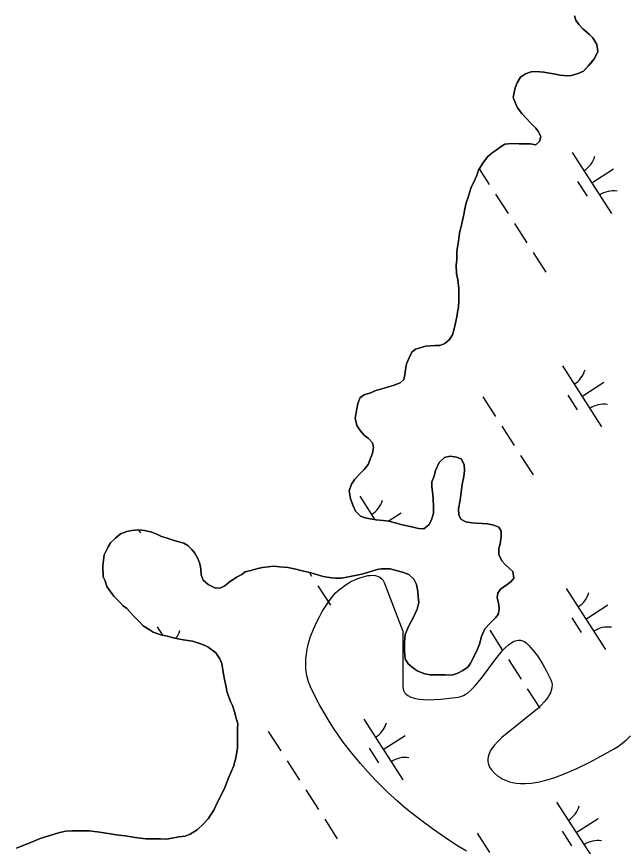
# Model space of a CAD drawing. Extents: x 3937982 to 3958556, y 219448 to 241894.
# Drawn here: x 3946517 to 3946938, y 233760 to 234333 of the extents above; entities that cross this region are included whole.
import ezdxf

# ---------------------------------------------------------------- set-up
doc = ezdxf.new("R2010")
doc.units = 0
for name, color, linetype in [('V-SITE-VEGE', 7, 'Continuous'), ('V-TOPO-SHOR', 7, 'Continuous'), ('V-WETL-SWMP', 7, 'Continuous')]:
    doc.layers.add(name, color=color, linetype=linetype)

msp = doc.modelspace()

# ---------------------------------------------------------------- linework, layer by layer
at = {"layer": 'V-SITE-VEGE'}
for points in [[(3946827.444, 233756.445), (3946820.032, 233760.951), (3946812.156, 233766.063), (3946803.794, 233771.865), (3946796.687, 233777.11), (3946789.859, 233782.453), (3946785.464, 233786.066), (3946779.787, 233790.948), (3946772.551, 233797.569), (3946768.582, 233801.411), (3946764.195, 233805.847), (3946759.372, 233810.982), (3946754.105, 233816.929), (3946748.399, 233823.825), (3946742.284, 233831.836), (3946739.191, 233836.164), (3946736.025, 233840.819), (3946732.793, 233845.83), (3946729.513, 233851.225), (3946726.195, 233857.035), (3946722.863, 233863.294), (3946719.541, 233870.038), (3946718.206, 233873.343), (3946717.243, 233876.802), (3946716.797, 233879.184), (3946716.438, 233882.438), (3946716.362, 233886.901), (3946716.514, 233889.502), (3946716.854, 233892.508), (3946717.448, 233895.982), (3946718.382, 233899.979), (3946719.76, 233904.563), (3946721.714, 233909.775), (3946724.388, 233915.651), (3946725.988, 233918.723), (3946727.817, 233921.94), (3946729.891, 233925.289), (3946732.234, 233928.75), (3946734.858, 233932.291), (3946736.996, 233934.718), (3946739.56, 233937.079), (3946741.465, 233938.586), (3946744.193, 233940.485), (3946748.065, 233942.744), (3946750.347, 233943.862), (3946752.97, 233944.962), (3946755.942, 233945.947), (3946759.225, 233946.668), (3946760.894, 233946.856), (3946762.594, 233946.895), (3946764.298, 233946.739), (3946765.963, 233946.334), (3946767.542, 233945.609), (3946768.967, 233944.485), (3946769.588, 233943.753), (3946770.137, 233942.887), (3946770.602, 233941.869), (3946783.369, 233908.346)], [(3946783.369, 233908.346), (3946783.369, 233870.038), (3946783.535, 233868.362), (3946784.02, 233866.898), (3946784.51, 233866.03), (3946785.349, 233865.002), (3946786.779, 233863.849), (3946788.956, 233862.747), (3946790.48, 233862.229), (3946792.378, 233861.766), (3946794.725, 233861.389), (3946797.584, 233861.137), (3946801.014, 233861.049), (3946805.043, 233861.158), (3946809.626, 233861.479), (3946821.662, 233862.853), (3946823.456, 233863.238), (3946825.244, 233863.957), (3946826.428, 233864.608), (3946828.009, 233865.669), (3946830.106, 233867.394), (3946832.894, 233870.163), (3946834.479, 233871.944), (3946838.341, 233876.753), (3946846.871, 233888.33), (3946850.377, 233892.801), (3946852.237, 233894.964), (3946854.211, 233897.037), (3946856.31, 233898.933), (3946858.541, 233900.528), (3946859.688, 233901.157), (3946860.867, 233901.655), (3946862.084, 233901.993), (3946863.335, 233902.142), (3946864.625, 233902.073), (3946865.952, 233901.745), (3946867.318, 233901.116), (3946868.725, 233900.143), (3946870.173, 233898.769), (3946873.417, 233895.015), (3946876.287, 233891.235), (3946878.015, 233888.703), (3946880.114, 233885.322), (3946882.605, 233880.812), (3946885.492, 233874.826), (3946886.142, 233872.934), (3946886.396, 233871.043)], [(3946886.396, 233871.043), (3946886.361, 233869.78), (3946886.074, 233868.096), (3946885.296, 233865.854), (3946884.663, 233864.568), (3946883.784, 233863.101), (3946882.594, 233861.426), (3946881.013, 233859.511), (3946878.953, 233857.322), (3946876.317, 233854.821), (3946851.688, 233834.849), (3946848.925, 233832.197), (3946846.376, 233829.371), (3946844.235, 233826.409), (3946843.367, 233824.861), (3946842.677, 233823.261), (3946842.198, 233821.613), (3946841.97, 233819.913), (3946842.048, 233818.16), (3946842.476, 233816.353), (3946843.32, 233814.49), (3946844.643, 233812.571), (3946846.619, 233810.406), (3946848.753, 233808.555), (3946850.259, 233807.488), (3946852.362, 233806.265), (3946855.321, 233804.975), (3946857.089, 233804.401), (3946859.169, 233803.887), (3946861.621, 233803.478), (3946864.509, 233803.226), (3946867.91, 233803.201), (3946871.908, 233803.496), (3946876.588, 233804.215), (3946882.037, 233805.464), (3946888.329, 233807.377), (3946895.499, 233810.052), (3946903.519, 233813.554), (3946911.92, 233817.685), (3946920.62, 233822.332), (3946928.896, 233826.936), (3946932.205, 233828.99), (3946935.513, 233831.451), (3946937.714, 233833.303), (3946940.647, 233836.016)]]:
    msp.add_lwpolyline(points, dxfattribs=at)
at = {"layer": 'V-TOPO-SHOR'}
for points in [[(3946901.866, 234333.14), (3946902.876, 234329.978), (3946904.936, 234327.151), (3946907.693, 234323.967), (3946912.19, 234320.057), (3946914.611, 234317.925), (3946917.349, 234313.342), (3946917.984, 234308.435), (3946915.819, 234303.567), (3946911.912, 234299.069)], [(3946911.912, 234299.069), (3946908.008, 234294.924), (3946904.488, 234293.22), (3946899.921, 234291.881), (3946896.769, 234291.573), (3946891.876, 234291.987), (3946888.736, 234292.729), (3946884.548, 234293.484), (3946880.71, 234294.236), (3946875.117, 234294.66), (3946871.965, 234294.351), (3946868.099, 234293.003), (3946864.568, 234290.601), (3946862.418, 234286.781), (3946860.972, 234283.302), (3946860.23, 234280.162), (3946859.485, 234276.674), (3946861.183, 234272.804), (3946862.54, 234269.635), (3946865.637, 234265.746), (3946868.74, 234262.207), (3946871.156, 234259.725), (3946875.297, 234255.473), (3946877.014, 234253.001), (3946878.722, 234249.829), (3946877.626, 234246.345), (3946875.144, 234243.929), (3946871.306, 234244.68), (3946867.458, 234244.732), (3946863.609, 234244.783), (3946858.363, 234244.852), (3946853.812, 234244.562), (3946850.635, 234242.505), (3946847.809, 234240.443), (3946844.983, 234238.383), (3946841.798, 234235.624), (3946838.593, 234231.469), (3946835.73, 234226.609), (3946834.276, 234222.431), (3946832.472, 234218.255), (3946830.676, 234214.782), (3946829.584, 234211.646), (3946828.484, 234207.812), (3946827.034, 234203.983), (3946826.279, 234199.794), (3946825.529, 234195.956), (3946824.044, 234189.679), (3946822.557, 234183.052), (3946821.783, 234177.463), (3946821.03, 234173.275), (3946820.636, 234170.131), (3946820.569, 234164.884), (3946820.167, 234161.042), (3946820.438, 234155.091), (3946821.433, 234150.88), (3946822.051, 234144.922), (3946821.984, 234139.675), (3946821.941, 234136.528), (3946821.881, 234131.981), (3946821.136, 234128.491), (3946820.743, 234125.348), (3946819.625, 234120.115), (3946818.883, 234116.975), (3946817.777, 234112.793), (3946815.637, 234109.672), (3946812.452, 234106.916), (3946808.934, 234105.564), (3946805.786, 234105.605), (3946802.284, 234105.302), (3946799.132, 234104.992), (3946795.27, 234103.995), (3946792.108, 234102.987), (3946789.632, 234100.921), (3946787.831, 234097.095), (3946786.027, 234092.922), (3946785.271, 234088.733), (3946784.874, 234085.24), (3946784.135, 234082.102), (3946781.653, 234079.685), (3946776.733, 234078.002), (3946773.571, 234076.992), (3946769.004, 234075.655), (3946764.089, 234074.32), (3946761.273, 234072.958), (3946757.056, 234071.614), (3946753.88, 234069.558), (3946752.426, 234065.378), (3946751.678, 234061.89), (3946750.541, 234055.259), (3946751.527, 234050.346), (3946753.929, 234046.817), (3946756.685, 234043.63), (3946759.454, 234041.494), (3946762.561, 234038.305), (3946763.221, 234035.147), (3946762.469, 234031.31), (3946761.377, 234028.174), (3946759.565, 234023.302), (3946756.718, 234019.841), (3946753.884, 234017.078), (3946750.335, 234013.277)], [(3946750.335, 234013.277), (3946747.84, 234009.812), (3946746.38, 234005.284), (3946747.355, 233999.672), (3946749.038, 233994.753), (3946750.742, 233991.23), (3946754.193, 233987.685), (3946757.329, 233986.596), (3946760.816, 233985.848), (3946765.004, 233985.094), (3946769.897, 233984.679), (3946773.741, 233984.277), (3946778.97, 233982.809), (3946782.107, 233982.067), (3946788.386, 233980.585), (3946794.313, 233979.106), (3946797.811, 233979.061), (3946801.346, 233981.813), (3946803.142, 233985.289), (3946804.603, 233989.817), (3946804.666, 233994.714), (3946804.377, 233999.267), (3946804.074, 234002.769), (3946803.443, 234008.026), (3946803.49, 234011.524), (3946804.94, 234015.352), (3946806.04, 234019.185), (3946808.563, 234024.75), (3946812.108, 234028.203), (3946815.971, 234029.2), (3946820.507, 234028.44), (3946823.643, 234027.349), (3946825.691, 234023.474), (3946825.984, 234019.271), (3946825.578, 234015.077), (3946824.456, 234009.494), (3946823.686, 234004.257), (3946822.912, 233998.671), (3946821.783, 233992.737), (3946822.078, 233988.535), (3946823.44, 233985.719), (3946826.915, 233983.923), (3946831.104, 233983.167), (3946834.245, 233982.776), (3946838.093, 233982.725), (3946841.938, 233982.323), (3946846.126, 233981.57), (3946849.605, 233980.124), (3946851.317, 233977.302), (3946851.266, 233973.454), (3946850.502, 233968.567), (3946849.761, 233965.427), (3946849.704, 233961.229), (3946851.747, 233957.004), (3946853.814, 233954.528), (3946856.925, 233951.687), (3946859.346, 233949.555), (3946859.985, 233945.001), (3946858.205, 233942.574), (3946855.377, 233940.513), (3946850.789, 233937.425), (3946849.001, 233934.65), (3946848.612, 233931.506), (3946849.595, 233926.595), (3946849.902, 233923.441), (3946849.157, 233919.954), (3946847.375, 233917.529), (3946843.121, 233913.386), (3946839.928, 233909.931), (3946837.76, 233904.71), (3946836.291, 233899.482), (3946834.845, 233896.002), (3946832.681, 233891.134), (3946830.168, 233886.268), (3946828.386, 233883.843), (3946824.851, 233881.091), (3946821.331, 233879.389), (3946817.114, 233878.045), (3946812.567, 233878.107), (3946809.417, 233878.148), (3946805.919, 233878.195), (3946802.421, 233878.24), (3946798.583, 233878.992), (3946793.709, 233880.804), (3946790.934, 233882.592), (3946787.129, 233885.791), (3946785.077, 233889.316), (3946784.446, 233894.573), (3946784.53, 233900.868), (3946784.95, 233906.111), (3946787.477, 233912.026), (3946790.705, 233917.93), (3946793.226, 233923.495), (3946794.336, 233928.027), (3946794.043, 233932.229), (3946793.74, 233935.731), (3946792.755, 233940.643), (3946791.053, 233944.165), (3946787.596, 233947.36), (3946783.072, 233949.168), (3946778.888, 233950.272)], [(3946778.888, 233950.272), (3946774.704, 233951.378), (3946768.756, 233951.458), (3946765.6, 233950.801), (3946762.088, 233949.797), (3946758.926, 233948.789), (3946755.063, 233947.79), (3946750.503, 233946.801), (3946745.942, 233945.812), (3946741.031, 233944.829), (3946737.182, 233944.88), (3946734.039, 233945.271), (3946728.452, 233946.043), (3946721.482, 233948.237), (3946718.345, 233948.978), (3946713.811, 233950.088), (3946709.627, 233951.192), (3946704.044, 233952.316), (3946698.453, 233952.74), (3946694.258, 233953.146), (3946690.406, 233952.847), (3946686.55, 233952.197), (3946683.392, 233951.54), (3946678.476, 233950.207), (3946674.616, 233949.207), (3946672.144, 233947.491), (3946668.972, 233945.783), (3946666.15, 233944.071), (3946663.678, 233942.355), (3946660.493, 233939.598), (3946657.677, 233938.236), (3946654.175, 233937.933), (3946648.959, 233940.45), (3946645.504, 233943.647), (3946644.15, 233947.161), (3946643.855, 233951.364), (3946643.204, 233954.872), (3946642.194, 233958.034), (3946639.802, 233962.263), (3946637.736, 233964.739), (3946634.975, 233967.576), (3946632.196, 233969.011), (3946628.71, 233970.107), (3946624.876, 233971.209), (3946619.998, 233972.671), (3946616.864, 233973.763), (3946613.039, 233975.563), (3946609.211, 233977.015), (3946605.023, 233977.769), (3946600.829, 233978.174), (3946596.278, 233977.885), (3946592.77, 233977.232), (3946588.549, 233975.538), (3946585.01, 233972.438), (3946581.469, 233969.335), (3946580.033, 233966.556), (3946577.16, 233960.996), (3946576.363, 233953.66), (3946576.611, 233945.959), (3946577.973, 233943.141), (3946578.972, 233939.281), (3946580.689, 233936.809), (3946583.781, 233932.569), (3946587.922, 233928.316), (3946590.339, 233925.833), (3946592.764, 233924.054), (3946597.247, 233919.096), (3946601.734, 233914.488), (3946604.15, 233912.007), (3946608.314, 233909.503), (3946611.089, 233907.717), (3946616.313, 233905.898), (3946619.801, 233905.153), (3946625.032, 233903.682), (3946628.169, 233902.943), (3946633.408, 233902.173), (3946638.295, 233901.409), (3946643.869, 233899.584), (3946648.737, 233897.422), (3946654.283, 233893.5), (3946657.028, 233889.264), (3946658.384, 233886.098), (3946659.686, 233878.734), (3946660.335, 233874.875), (3946661.318, 233869.964), (3946661.978, 233866.808), (3946664.333, 233859.779), (3946665.695, 233856.961), (3946667.378, 233852.042), (3946668.038, 233848.886), (3946669.375, 233844.319), (3946669.334, 233841.169), (3946669.283, 233837.323), (3946669.199, 233831.025), (3946669.154, 233827.527), (3946668.015, 233820.896), (3946666.537, 233814.967), (3946663.293, 233807.664), (3946660.397, 233800.355), (3946658.596, 233796.531), (3946655.365, 233790.276)], [(3946655.365, 233790.276), (3946652.842, 233784.712), (3946650.695, 233781.243), (3946648.916, 233778.816), (3946645.721, 233775.361), (3946641.467, 233771.218), (3946636.527, 233768.135), (3946633.013, 233766.782), (3946628.808, 233766.489), (3946623.897, 233765.504), (3946620.391, 233764.85), (3946616.193, 233764.906), (3946612.695, 233764.953), (3946606.049, 233765.041), (3946598.713, 233765.838), (3946591.731, 233766.978), (3946585.444, 233767.763), (3946581.604, 233768.512), (3946578.462, 233768.905), (3946574.272, 233769.659), (3946566.936, 233770.458), (3946562.039, 233770.521), (3946555.394, 233770.609), (3946550.841, 233770.321), (3946546.63, 233769.327), (3946542.768, 233768.328), (3946538.901, 233766.98), (3946532.931, 233765.309), (3946526.599, 233762.596), (3946520.621, 233760.226), (3946516.75, 233758.528)]]:
    msp.add_lwpolyline(points, dxfattribs=at)
at = {"layer": 'V-WETL-SWMP'}
for p, q in [((3946900.268, 234238.77), (3946927.331, 234196.726)), ((3946836.193, 234227.395), (3946843.063, 234216.721)), ((3946913.8, 234217.748), (3946928.935, 234227.491)), ((3946904.064, 234218.617), (3946910.559, 234208.527)), ((3946847.393, 234209.994), (3946856.053, 234196.54)), ((3946860.383, 234189.813), (3946869.043, 234176.359)), ((3946873.373, 234169.633), (3946882.033, 234156.179)), ((3946893.53, 234091.442), (3946920.593, 234049.398)), ((3946907.062, 234070.42), (3946922.197, 234080.162)), ((3946838.664, 234070.045), (3946847.324, 234056.591)), ((3946897.326, 234071.289), (3946903.821, 234061.199)), ((3946851.654, 234049.864), (3946860.314, 234036.41)), ((3946864.644, 234029.683), (3946873.304, 234016.229)), ((3946753.663, 234001.412), (3946764.057, 233985.265)), ((3946773.305, 233984.324), (3946782.33, 233990.133)), ((3946600.986, 233978.159), (3946602.299, 233976.12)), ((3946718.853, 233948.857), (3946720.447, 233946.38)), ((3946724.777, 233939.654), (3946733.437, 233926.2)), ((3946896.229, 233937.722), (3946923.291, 233895.679)), ((3946909.76, 233916.7), (3946924.896, 233926.443)), ((3946900.025, 233917.57), (3946906.52, 233907.479)), ((3946613.796, 233911.383), (3946617.488, 233905.647)), ((3946843.354, 233908.946), (3946852.014, 233895.492)), ((3946642.402, 233900.065), (3946642.463, 233900.103)), ((3946856.344, 233888.765), (3946865.004, 233875.312)), ((3946869.334, 233868.585), (3946877.994, 233855.131)), ((3946756.362, 233847.692), (3946783.424, 233805.649)), ((3946690.497, 233839.097), (3946699.157, 233825.644)), ((3946769.893, 233826.671), (3946785.028, 233836.413)), ((3946760.158, 233827.54), (3946766.653, 233817.45)), ((3946703.487, 233818.917), (3946712.147, 233805.463)), ((3946716.477, 233798.736), (3946725.136, 233785.282)), ((3946889.491, 233790.394), (3946916.553, 233748.351)), ((3946729.466, 233778.555), (3946738.126, 233765.101)), ((3946903.022, 233769.372), (3946918.158, 233779.115)), ((3946893.287, 233770.241), (3946899.782, 233760.151)), ((3946834.625, 233768.997), (3946843.285, 233755.543))]:
    msp.add_line(p, q, dxfattribs=at)
for points in [[(3946761.272, 234072.958), (3946764.089, 234074.32), (3946769.005, 234075.654), (3946773.571, 234076.993), (3946776.733, 234078.001), (3946781.653, 234079.685), (3946784.134, 234082.101), (3946784.875, 234085.24), (3946785.272, 234088.733), (3946786.027, 234092.922), (3946787.832, 234097.096), (3946789.632, 234100.921), (3946792.108, 234102.987), (3946795.27, 234103.995), (3946799.132, 234104.993), (3946802.285, 234105.301), (3946805.787, 234105.605), (3946808.935, 234105.563), (3946812.452, 234106.916), (3946815.637, 234109.672), (3946817.778, 234112.793), (3946818.883, 234116.976), (3946819.624, 234120.115), (3946820.743, 234125.348), (3946821.135, 234128.492), (3946821.881, 234131.981), (3946821.941, 234136.528), (3946821.983, 234139.676), (3946822.052, 234144.923), (3946821.432, 234150.879), (3946820.438, 234155.09), (3946820.167, 234161.042), (3946820.568, 234164.885), (3946820.637, 234170.132), (3946821.029, 234173.275), (3946821.784, 234177.464), (3946822.558, 234183.051), (3946824.045, 234189.679), (3946825.528, 234195.957), (3946826.279, 234199.795), (3946827.034, 234203.983), (3946828.484, 234207.813), (3946829.584, 234211.647), (3946830.676, 234214.781), (3946832.471, 234218.256), (3946834.276, 234222.43), (3946835.73, 234226.609), (3946838.594, 234231.469), (3946841.798, 234235.625), (3946844.983, 234238.382), (3946847.809, 234240.443), (3946850.635, 234242.505), (3946853.811, 234244.562), (3946858.363, 234244.852), (3946863.61, 234244.782), (3946867.458, 234244.731), (3946871.306, 234244.68), (3946875.144, 234243.929), (3946877.626, 234246.345), (3946878.721, 234249.829), (3946877.014, 234253.001), (3946875.298, 234255.473), (3946871.156, 234259.726), (3946868.74, 234262.207), (3946865.638, 234265.747), (3946862.541, 234269.636), (3946861.183, 234272.803), (3946859.485, 234276.674), (3946860.231, 234280.163), (3946860.972, 234283.302), (3946862.418, 234286.781), (3946864.568, 234290.601), (3946868.098, 234293.003), (3946871.965, 234294.351), (3946875.117, 234294.659), (3946880.71, 234294.235), (3946884.548, 234293.485), (3946888.736, 234292.729), (3946891.875, 234291.988), (3946896.768, 234291.573), (3946899.921, 234291.881), (3946904.487, 234293.22), (3946908.008, 234294.923), (3946911.911, 234299.069), (3946915.819, 234303.566), (3946917.983, 234308.435), (3946917.348, 234313.342), (3946914.61, 234317.926), (3946912.19, 234320.057), (3946907.693, 234323.966), (3946904.937, 234327.151), (3946902.875, 234329.977), (3946901.867, 234333.139)], [(3946793.71, 233880.805), (3946798.584, 233878.991), (3946802.422, 233878.24), (3946805.92, 233878.194), (3946809.418, 233878.147), (3946812.567, 233878.106), (3946817.114, 233878.045), (3946821.33, 233879.389), (3946824.851, 233881.091), (3946828.386, 233883.843), (3946830.168, 233886.269), (3946832.681, 233891.134), (3946834.845, 233896.003), (3946836.291, 233899.482), (3946837.76, 233904.711), (3946839.928, 233909.93), (3946843.122, 233913.386), (3946847.376, 233917.528), (3946849.157, 233919.953), (3946849.903, 233923.442), (3946849.595, 233926.595), (3946848.611, 233931.506), (3946849.002, 233934.65), (3946850.788, 233937.425), (3946855.377, 233940.513), (3946858.204, 233942.574), (3946859.985, 233945), (3946859.346, 233949.556), (3946856.925, 233951.688), (3946853.814, 233954.528), (3946851.748, 233957.004), (3946849.704, 233961.23), (3946849.76, 233965.427), (3946850.502, 233968.566), (3946851.266, 233973.454), (3946851.317, 233977.302), (3946849.605, 233980.123), (3946846.126, 233981.569), (3946841.937, 233982.324), (3946838.094, 233982.725), (3946834.246, 233982.776), (3946831.103, 233983.168), (3946826.915, 233983.923), (3946823.44, 233985.718), (3946822.078, 233988.535), (3946821.784, 233992.737), (3946822.912, 233998.67), (3946823.686, 234004.258), (3946824.455, 234009.495), (3946825.578, 234015.078), (3946825.984, 234019.271), (3946825.69, 234023.473), (3946823.642, 234027.349), (3946820.508, 234028.44), (3946815.97, 234029.2), (3946812.108, 234028.202), (3946808.564, 234024.75), (3946806.041, 234019.186), (3946804.94, 234015.352), (3946803.49, 234011.523), (3946803.444, 234008.025), (3946804.074, 234002.768), (3946804.377, 233999.266), (3946804.667, 233994.714), (3946804.602, 233989.817), (3946803.142, 233985.288), (3946801.347, 233981.813), (3946797.812, 233979.061), (3946794.314, 233979.107), (3946788.386, 233980.585), (3946782.108, 233982.068), (3946778.969, 233982.809), (3946773.741, 233984.278), (3946769.897, 233984.679), (3946765.005, 233985.094), (3946760.817, 233985.849), (3946757.328, 233986.595), (3946754.194, 233987.686), (3946750.742, 233991.23), (3946749.039, 233994.752), (3946747.355, 233999.672), (3946746.38, 234005.283), (3946747.84, 234009.812), (3946750.335, 234013.277), (3946753.884, 234017.078), (3946756.719, 234019.84), (3946759.564, 234023.301), (3946761.378, 234028.175), (3946762.469, 234031.309), (3946763.22, 234035.147), (3946762.562, 234038.305), (3946759.455, 234041.495), (3946756.685, 234043.631), (3946753.928, 234046.816), (3946751.526, 234050.346), (3946750.541, 234055.258), (3946751.679, 234061.89), (3946752.425, 234065.379), (3946753.88, 234069.558), (3946757.056, 234071.615), (3946761.272, 234072.958)], [(3946660.335, 233874.876), (3946659.686, 233878.733), (3946658.384, 233886.098), (3946657.027, 233889.264), (3946654.284, 233893.499), (3946648.738, 233897.421), (3946643.869, 233899.585), (3946638.295, 233901.408), (3946633.408, 233902.173), (3946628.17, 233902.942), (3946625.031, 233903.683), (3946619.802, 233905.152), (3946616.314, 233905.898), (3946611.09, 233907.716), (3946608.315, 233909.503), (3946604.15, 233912.007), (3946601.734, 233914.488), (3946597.246, 233919.096), (3946592.764, 233924.053), (3946590.339, 233925.834), (3946587.922, 233928.316), (3946583.781, 233932.569), (3946580.688, 233936.808), (3946578.972, 233939.28), (3946577.973, 233943.142), (3946576.611, 233945.959), (3946576.363, 233953.659), (3946577.16, 233960.995), (3946580.033, 233966.555), (3946581.469, 233969.335), (3946585.009, 233972.437), (3946588.549, 233975.538), (3946592.769, 233977.232), (3946596.277, 233977.885), (3946600.829, 233978.174), (3946605.022, 233977.769), (3946609.21, 233977.014), (3946613.039, 233975.563), (3946616.864, 233973.763), (3946619.998, 233972.672), (3946624.877, 233971.208), (3946628.711, 233970.108), (3946632.195, 233969.012), (3946634.974, 233967.576), (3946637.736, 233964.74), (3946639.802, 233962.264), (3946642.195, 233958.034), (3946643.203, 233954.872), (3946643.856, 233951.364), (3946644.15, 233947.162), (3946645.503, 233943.646), (3946648.959, 233940.451), (3946654.174, 233937.933), (3946657.676, 233938.236), (3946660.493, 233939.598), (3946663.678, 233942.355), (3946666.15, 233944.071), (3946668.972, 233945.783), (3946672.143, 233947.491), (3946674.615, 233949.207), (3946678.477, 233950.206), (3946683.392, 233951.54), (3946686.55, 233952.198), (3946690.407, 233952.846), (3946694.259, 233953.145), (3946698.452, 233952.74), (3946704.044, 233952.316), (3946709.627, 233951.192), (3946713.811, 233950.087), (3946718.344, 233948.977), (3946721.483, 233948.236), (3946728.452, 233946.044), (3946734.039, 233945.27), (3946737.183, 233944.879), (3946741.03, 233944.828), (3946745.941, 233945.812), (3946750.503, 233946.801), (3946755.064, 233947.791), (3946758.926, 233948.789), (3946762.088, 233949.797), (3946765.6, 233950.8), (3946768.757, 233951.457), (3946774.704, 233951.379), (3946778.887, 233950.273), (3946783.071, 233949.168), (3946787.595, 233947.359), (3946791.052, 233944.165), (3946792.754, 233940.643), (3946793.739, 233935.732), (3946794.042, 233932.23), (3946794.336, 233928.027), (3946793.226, 233923.494), (3946790.704, 233917.93), (3946787.477, 233912.025), (3946784.949, 233906.111), (3946784.53, 233900.868), (3946784.446, 233894.572), (3946785.076, 233889.316), (3946787.129, 233885.79), (3946790.935, 233882.591), (3946793.71, 233880.805)], [(3946516.749, 233758.528), (3946520.62, 233760.225), (3946526.599, 233762.595), (3946532.932, 233765.31), (3946538.902, 233766.98), (3946542.768, 233768.328), (3946546.63, 233769.327), (3946550.841, 233770.321), (3946555.393, 233770.61), (3946562.04, 233770.522), (3946566.937, 233770.457), (3946574.273, 233769.66), (3946578.462, 233768.905), (3946581.605, 233768.513), (3946585.444, 233767.763), (3946591.731, 233766.979), (3946598.713, 233765.837), (3946606.049, 233765.04), (3946612.695, 233764.952), (3946616.193, 233764.906), (3946620.391, 233764.85), (3946623.898, 233765.503), (3946628.809, 233766.488), (3946633.012, 233766.782), (3946636.528, 233768.135), (3946641.467, 233771.218), (3946645.72, 233775.36), (3946648.915, 233778.816), (3946650.696, 233781.242), (3946652.842, 233784.712), (3946655.364, 233790.276), (3946658.596, 233796.531), (3946660.396, 233800.355), (3946663.292, 233807.664), (3946666.537, 233814.968), (3946668.015, 233820.896), (3946669.153, 233827.528), (3946669.199, 233831.026), (3946669.283, 233837.323), (3946669.334, 233841.17), (3946669.376, 233844.319), (3946668.037, 233848.885), (3946667.379, 233852.042), (3946665.695, 233856.962), (3946664.333, 233859.779), (3946661.977, 233866.808), (3946661.319, 233869.965), (3946660.335, 233874.876)]]:
    msp.add_lwpolyline(points, dxfattribs=at)
for centre, start, end in [((3946899.049, 234241.102), 301.99668, 343.54034), ((3946928.949, 234194.651), 81.99668, 123.54034), ((3946892.311, 234093.774), 301.99668, 343.54034), ((3946922.211, 234047.323), 81.99668, 123.54034), ((3946752.444, 234003.745), 301.99668, 343.54034), ((3946895.01, 233940.055), 301.99668, 343.54034), ((3946612.577, 233913.715), 323.65868, 343.54034), ((3946924.91, 233893.603), 81.99668, 123.54034), ((3946755.142, 233850.025), 301.99668, 343.54034), ((3946785.042, 233803.573), 81.99668, 123.54034), ((3946888.272, 233792.727), 301.99668, 343.54034), ((3946918.172, 233746.275), 81.99668, 123.54034)]:
    msp.add_arc(centre, 17.623, start, end, dxfattribs=at)

doc.saveas('drawing.dxf')
